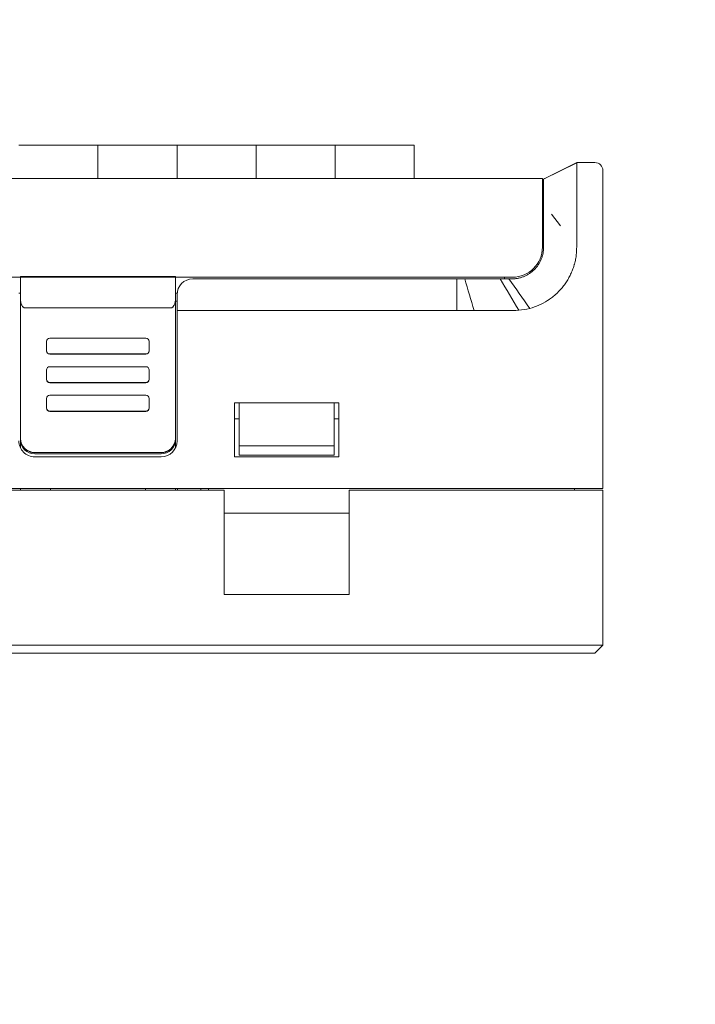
# Model space of a CAD drawing. Header units: millimetres. Extents: x -1114 to 1396, y -630 to 631.
# Tile 463 of 656: x 400 to 443, y -439 to -377. Entities that reach past the tile are written whole.
import ezdxf

# ---------------------------------------------------------------- set-up
doc = ezdxf.new("R2010")
doc.units = ezdxf.units.MM
doc.header["$MEASUREMENT"] = 0

msp = doc.modelspace()

# ---------------------------------------------------------------- linework, layer by layer
at = {"lineweight": 18}
for points, knots in [([(1038.9843, -629.7647), (1038.9843, -629.7647), (-1111.4882, -629.7647), (-1111.4882, -629.7647), (-1111.4882, -629.7647), (-1111.4882, -629.7647), (-1111.4882, 630.7883), (-1111.4882, 630.7883), (-1111.4882, 630.7883), (-1111.4882, 630.7883), (1038.9843, 630.7883), (1038.9843, 630.7883)], [0, 0, 0, 0, 0.3333333, 0.3333333, 0.3333333, 0.3333333, 0.6666667, 0.6666667, 0.6666667, 0.6666667, 1, 1, 1, 1]), ([(435.1697, -389.2537), (435.1713, -389.2073), (435.1716, -389.1612), (435.1711, -389.1152), (435.1711, -389.1152), (435.1708, -389.0923), (435.1703, -389.0693), (435.1699, -389.0464), (435.1699, -389.0464), (435.1695, -389.0235), (435.1691, -389.0007), (435.1688, -388.9779), (435.1688, -388.9779), (435.1675, -388.8866), (435.1669, -388.7961), (435.1666, -388.7063), (435.1666, -388.7063), (435.1664, -388.6165), (435.1665, -388.5273), (435.1668, -388.4389), (435.1668, -388.4389), (435.167, -388.3947), (435.1672, -388.3506), (435.1674, -388.3068), (435.1674, -388.3068), (435.1675, -388.2849), (435.1676, -388.2629), (435.1677, -388.2412), (435.1677, -388.2412), (435.1678, -388.2194), (435.1679, -388.1978), (435.168, -388.1762), (435.168, -388.1762), (435.1684, -388.0902), (435.1688, -388.0062), (435.169, -387.9242), (435.169, -387.9242), (435.1693, -387.8423), (435.1694, -387.7623), (435.1693, -387.6843), (435.1693, -387.6843), (435.1693, -387.6064), (435.169, -387.5305), (435.1686, -387.4566), (435.1686, -387.4566), (435.1685, -387.4197), (435.1682, -387.3831), (435.168, -387.3475), (435.168, -387.3475), (435.1678, -387.3118), (435.1675, -387.2769), (435.1672, -387.2429), (435.1672, -387.2429), (435.1667, -387.1747), (435.1662, -387.1097), (435.1658, -387.0478), (435.1658, -387.0478), (435.1654, -386.9859), (435.1651, -386.9271), (435.1652, -386.8714), (435.1652, -386.8714), (435.1653, -386.8435), (435.1655, -386.8165), (435.1657, -386.7902), (435.1657, -386.7902), (435.1659, -386.7771), (435.166, -386.7641), (435.1662, -386.7514), (435.1662, -386.7514), (435.1664, -386.7387), (435.1667, -386.7261), (435.1669, -386.7138), (435.1669, -386.7138), (435.1678, -386.6645), (435.1681, -386.6192), (435.1682, -386.5778), (435.1682, -386.5778), (435.1682, -386.5364), (435.168, -386.4989), (435.1678, -386.4652), (435.1678, -386.4652), (435.1676, -386.4315), (435.1675, -386.4016), (435.1677, -386.3757), (435.1677, -386.3757), (435.1678, -386.3627), (435.168, -386.3507), (435.1684, -386.3397), (435.1684, -386.3397), (435.1686, -386.3342), (435.1688, -386.329), (435.1691, -386.324), (435.1691, -386.324), (435.1694, -386.319), (435.1697, -386.3143), (435.1701, -386.3099), (435.1701, -386.3099), (435.1709, -386.301), (435.1719, -386.2931), (435.1732, -386.2864), (435.1732, -386.2864), (435.1738, -386.283), (435.1746, -386.2798), (435.1754, -386.277), (435.1754, -386.277), (435.1762, -386.2741), (435.1772, -386.2715), (435.1782, -386.2692)], [0, 0, 0, 0, 0.037037, 0.037037, 0.037037, 0.037037, 0.0740741, 0.0740741, 0.0740741, 0.0740741, 0.1111111, 0.1111111, 0.1111111, 0.1111111, 0.1481481, 0.1481481, 0.1481481, 0.1481481, 0.1851852, 0.1851852, 0.1851852, 0.1851852, 0.2222222, 0.2222222, 0.2222222, 0.2222222, 0.2592593, 0.2592593, 0.2592593, 0.2592593, 0.2962963, 0.2962963, 0.2962963, 0.2962963, 0.3333333, 0.3333333, 0.3333333, 0.3333333, 0.3703704, 0.3703704, 0.3703704, 0.3703704, 0.4074074, 0.4074074, 0.4074074, 0.4074074, 0.4444444, 0.4444444, 0.4444444, 0.4444444, 0.4814815, 0.4814815, 0.4814815, 0.4814815, 0.5185185, 0.5185185, 0.5185185, 0.5185185, 0.5555556, 0.5555556, 0.5555556, 0.5555556, 0.5925926, 0.5925926, 0.5925926, 0.5925926, 0.6296296, 0.6296296, 0.6296296, 0.6296296, 0.6666667, 0.6666667, 0.6666667, 0.6666667, 0.7037037, 0.7037037, 0.7037037, 0.7037037, 0.7407407, 0.7407407, 0.7407407, 0.7407407, 0.7777778, 0.7777778, 0.7777778, 0.7777778, 0.8148148, 0.8148148, 0.8148148, 0.8148148, 0.8518519, 0.8518519, 0.8518519, 0.8518519, 0.8888889, 0.8888889, 0.8888889, 0.8888889, 0.9259259, 0.9259259, 0.9259259, 0.9259259, 0.962963, 0.962963, 0.962963, 0.962963, 1, 1, 1, 1]), ([(436.8203, -386.7537), (436.8203, -386.6211), (436.7676, -386.4939), (436.6738, -386.4001), (436.6738, -386.4001), (436.5801, -386.3064), (436.4529, -386.2537), (436.3203, -386.2537)], [0, 0, 0, 0, 0.5, 0.5, 0.5, 0.5, 1, 1, 1, 1]), ([(433.0736, -389.4285), (433.0736, -389.2674), (433.0736, -389.1063), (433.0736, -388.9476), (433.0736, -388.9476), (433.0736, -388.9079), (433.0736, -388.8684), (433.0736, -388.8291), (433.0736, -388.8291), (433.0736, -388.7897), (433.0736, -388.7505), (433.0736, -388.7114), (433.0736, -388.7114), (433.0736, -388.6919), (433.0736, -388.6724), (433.0736, -388.6531), (433.0736, -388.6531), (433.0736, -388.6337), (433.0736, -388.6146), (433.0736, -388.5956), (433.0736, -388.5956), (433.0736, -388.5576), (433.0736, -388.5202), (433.0736, -388.4834), (433.0736, -388.4834), (433.0736, -388.4098), (433.0736, -388.3386), (433.0736, -388.2697), (433.0736, -388.2697), (433.0736, -388.2008), (433.0736, -388.1342), (433.0736, -388.0698), (433.0736, -388.0698), (433.0736, -388.0377), (433.0736, -388.006), (433.0736, -387.9753), (433.0736, -387.9753), (433.0736, -387.9447), (433.0736, -387.9149), (433.0736, -387.886), (433.0736, -387.886), (433.0736, -387.8283), (433.0736, -387.7741), (433.0736, -387.7235), (433.0736, -387.7235), (433.0736, -387.6982), (433.0736, -387.6738), (433.0736, -387.6503), (433.0736, -387.6503), (433.0736, -387.6268), (433.0736, -387.6041), (433.0736, -387.5825), (433.0736, -387.5825), (433.0736, -387.5392), (433.0736, -387.5006), (433.0736, -387.4666), (433.0736, -387.4666), (433.0736, -387.4326), (433.0736, -387.4032), (433.0736, -387.3786), (433.0736, -387.3786), (433.0736, -387.3663), (433.0736, -387.3551), (433.0736, -387.3453), (433.0736, -387.3453), (433.0736, -387.3404), (433.0736, -387.3359), (433.0736, -387.3317), (433.0736, -387.3317), (433.0736, -387.3276), (433.0736, -387.3238), (433.0736, -387.3205), (433.0736, -387.3205), (433.0736, -387.2935), (433.0736, -387.2903), (433.0736, -387.2932), (433.0736, -387.2932), (433.0736, -387.2961), (433.0736, -387.3053), (433.0736, -387.3034)], [0, 0, 0, 0, 0.05, 0.05, 0.05, 0.05, 0.1, 0.1, 0.1, 0.1, 0.15, 0.15, 0.15, 0.15, 0.2, 0.2, 0.2, 0.2, 0.25, 0.25, 0.25, 0.25, 0.3, 0.3, 0.3, 0.3, 0.35, 0.35, 0.35, 0.35, 0.4, 0.4, 0.4, 0.4, 0.45, 0.45, 0.45, 0.45, 0.5, 0.5, 0.5, 0.5, 0.55, 0.55, 0.55, 0.55, 0.6, 0.6, 0.6, 0.6, 0.65, 0.65, 0.65, 0.65, 0.7, 0.7, 0.7, 0.7, 0.75, 0.75, 0.75, 0.75, 0.8, 0.8, 0.8, 0.8, 0.85, 0.85, 0.85, 0.85, 0.9, 0.9, 0.9, 0.9, 0.95, 0.95, 0.95, 0.95, 1, 1, 1, 1]), ([(435.1672, -390.4946), (435.1654, -390.73), (435.1688, -390.9654), (435.1691, -391.2008), (435.1691, -391.2008), (435.1694, -391.4363), (435.1666, -391.6717), (435.1525, -391.9068)], [0, 0, 0, 0, 0.5, 0.5, 0.5, 0.5, 1, 1, 1, 1]), ([(433.0736, -391.0841), (433.0736, -391.1707), (433.0736, -391.2573), (433.0736, -391.3439), (433.0736, -391.3439), (433.0736, -391.4305), (433.0736, -391.5171), (433.0736, -391.6037)], [0, 0, 0, 0, 0.5, 0.5, 0.5, 0.5, 1, 1, 1, 1]), ([(433.0736, -391.6037), (433.0736, -391.6697), (433.0703, -391.7352), (433.0639, -391.8001), (433.0639, -391.8001), (433.0575, -391.8651), (433.048, -391.9295), (433.0353, -391.9933), (433.0353, -391.9933), (433.0226, -392.0572), (433.0068, -392.1206), (432.9877, -392.1833), (432.9877, -392.1833), (432.9782, -392.2147), (432.9679, -392.246), (432.9568, -392.2771), (432.9568, -392.2771), (432.9457, -392.3082), (432.9339, -392.3388), (432.9213, -392.3691), (432.9213, -392.3691), (432.8712, -392.4901), (432.8098, -392.605), (432.7373, -392.7136), (432.7373, -392.7136), (432.7192, -392.7408), (432.7004, -392.7676), (432.6808, -392.794), (432.6808, -392.794), (432.6711, -392.8072), (432.6611, -392.8202), (432.651, -392.8332), (432.651, -392.8332), (432.6409, -392.8462), (432.6305, -392.8591), (432.6201, -392.8719), (432.6201, -392.8719), (432.5783, -392.9228), (432.5343, -392.9713), (432.4882, -393.0175), (432.4882, -393.0175), (432.3961, -393.1097), (432.2955, -393.1925), (432.1863, -393.2656), (432.1863, -393.2656), (432.159, -393.2839), (432.131, -393.3016), (432.1028, -393.3185), (432.1028, -393.3185), (432.0746, -393.3355), (432.0461, -393.3516), (432.0172, -393.3671), (432.0172, -393.3671), (431.9595, -393.3979), (431.9006, -393.4258), (431.8405, -393.4508), (431.8405, -393.4508), (431.7804, -393.4757), (431.7191, -393.4978), (431.6566, -393.5168), (431.6566, -393.5168), (431.6253, -393.5264), (431.5937, -393.5351), (431.5618, -393.5432), (431.5618, -393.5432), (431.5299, -393.5512), (431.4977, -393.5585), (431.4654, -393.5649), (431.4654, -393.5649), (431.4331, -393.5714), (431.4007, -393.577), (431.3683, -393.5818), (431.3683, -393.5818), (431.3358, -393.5867), (431.3032, -393.5907), (431.2706, -393.5939), (431.2706, -393.5939), (431.2053, -393.6004), (431.1396, -393.6037), (431.0736, -393.6037)], [0, 0, 0, 0, 0.05, 0.05, 0.05, 0.05, 0.1, 0.1, 0.1, 0.1, 0.15, 0.15, 0.15, 0.15, 0.2, 0.2, 0.2, 0.2, 0.25, 0.25, 0.25, 0.25, 0.3, 0.3, 0.3, 0.3, 0.35, 0.35, 0.35, 0.35, 0.4, 0.4, 0.4, 0.4, 0.45, 0.45, 0.45, 0.45, 0.5, 0.5, 0.5, 0.5, 0.55, 0.55, 0.55, 0.55, 0.6, 0.6, 0.6, 0.6, 0.65, 0.65, 0.65, 0.65, 0.7, 0.7, 0.7, 0.7, 0.75, 0.75, 0.75, 0.75, 0.8, 0.8, 0.8, 0.8, 0.85, 0.85, 0.85, 0.85, 0.9, 0.9, 0.9, 0.9, 0.95, 0.95, 0.95, 0.95, 1, 1, 1, 1]), ([(432.1919, -395.4705), (432.3929, -395.4172), (432.5872, -395.3491), (432.775, -395.2667), (432.775, -395.2667), (432.9627, -395.1844), (433.144, -395.0877), (433.3185, -394.9764), (433.3185, -394.9764), (433.3403, -394.9625), (433.3621, -394.9484), (433.3837, -394.934), (433.3837, -394.934), (433.4053, -394.9196), (433.4268, -394.905), (433.4481, -394.8902), (433.4481, -394.8902), (433.4908, -394.8606), (433.5327, -394.8303), (433.5739, -394.7992), (433.5739, -394.7992), (433.6564, -394.7371), (433.7362, -394.6721), (433.8131, -394.6043), (433.8131, -394.6043), (433.9671, -394.4687), (434.1101, -394.3216), (434.2421, -394.1631), (434.2421, -394.1631), (434.2751, -394.1234), (434.3074, -394.0831), (434.339, -394.042), (434.339, -394.042), (434.3706, -394.0009), (434.4015, -393.959), (434.4315, -393.9167), (434.4315, -393.9167), (434.4914, -393.8321), (434.5477, -393.7457), (434.6005, -393.6575), (434.6005, -393.6575), (434.6533, -393.5693), (434.7025, -393.4794), (434.7481, -393.3876), (434.7481, -393.3876), (434.7938, -393.2958), (434.8358, -393.2022), (434.8745, -393.1069), (434.8745, -393.1069), (434.9132, -393.0116), (434.9485, -392.9145), (434.98, -392.8156), (434.98, -392.8156), (434.9879, -392.7909), (434.9956, -392.7661), (435.003, -392.7412), (435.003, -392.7412), (435.0104, -392.7163), (435.0176, -392.6914), (435.0245, -392.6665), (435.0245, -392.6665), (435.0383, -392.6166), (435.051, -392.5666), (435.0628, -392.5164), (435.0628, -392.5164), (435.0862, -392.416), (435.1055, -392.315), (435.1206, -392.2134), (435.1206, -392.2134), (435.1356, -392.1118), (435.1463, -392.0096), (435.1525, -391.9068)], [0, 0, 0, 0, 0.0555556, 0.0555556, 0.0555556, 0.0555556, 0.1111111, 0.1111111, 0.1111111, 0.1111111, 0.1666667, 0.1666667, 0.1666667, 0.1666667, 0.2222222, 0.2222222, 0.2222222, 0.2222222, 0.2777778, 0.2777778, 0.2777778, 0.2777778, 0.3333333, 0.3333333, 0.3333333, 0.3333333, 0.3888889, 0.3888889, 0.3888889, 0.3888889, 0.4444444, 0.4444444, 0.4444444, 0.4444444, 0.5, 0.5, 0.5, 0.5, 0.5555556, 0.5555556, 0.5555556, 0.5555556, 0.6111111, 0.6111111, 0.6111111, 0.6111111, 0.6666667, 0.6666667, 0.6666667, 0.6666667, 0.7222222, 0.7222222, 0.7222222, 0.7222222, 0.7777778, 0.7777778, 0.7777778, 0.7777778, 0.8333333, 0.8333333, 0.8333333, 0.8333333, 0.8888889, 0.8888889, 0.8888889, 0.8888889, 0.9444444, 0.9444444, 0.9444444, 0.9444444, 1, 1, 1, 1]), ([(428.0835, -393.6037), (428.2022, -393.6037), (428.3209, -393.6037), (428.4396, -393.6037), (428.4396, -393.6037), (428.5665, -393.6037), (428.6934, -393.6037), (428.8203, -393.6037), (428.8203, -393.6037), (428.9472, -393.6037), (429.0741, -393.6037), (429.201, -393.6037)], [0, 0, 0, 0, 0.3333333, 0.3333333, 0.3333333, 0.3333333, 0.6666667, 0.6666667, 0.6666667, 0.6666667, 1, 1, 1, 1]), ([(429.201, -393.6037), (429.2602, -393.6037), (429.3195, -393.6037), (429.3787, -393.6037), (429.3787, -393.6037), (429.4423, -393.6037), (429.5058, -393.6037), (429.5694, -393.6037), (429.5694, -393.6037), (429.6329, -393.6037), (429.6965, -393.6037), (429.7601, -393.6037)], [0, 0, 0, 0, 0.3333333, 0.3333333, 0.3333333, 0.3333333, 0.6666667, 0.6666667, 0.6666667, 0.6666667, 1, 1, 1, 1]), ([(429.7601, -393.6037), (429.8194, -393.6037), (429.8788, -393.6037), (429.9381, -393.6037), (429.9381, -393.6037), (430.0016, -393.6037), (430.0651, -393.6037), (430.1286, -393.6037), (430.1286, -393.6037), (430.1921, -393.6037), (430.2556, -393.6037), (430.3191, -393.6037)], [0, 0, 0, 0, 0.3333333, 0.3333333, 0.3333333, 0.3333333, 0.6666667, 0.6666667, 0.6666667, 0.6666667, 1, 1, 1, 1]), ([(399.9928, -394.859), (399.9934, -394.8891), (399.9941, -394.9193), (399.9962, -394.9493), (399.9962, -394.9493), (399.9983, -394.9782), (400.0018, -395.0069), (400.0065, -395.0355), (400.0065, -395.0355), (400.011, -395.063), (400.0167, -395.0904), (400.0236, -395.1175), (400.0236, -395.1175), (400.0304, -395.1436), (400.0383, -395.1695), (400.0476, -395.1952), (400.0476, -395.1952), (400.0676, -395.2501), (400.0937, -395.3041), (400.1317, -395.3511), (400.1317, -395.3511), (400.1418, -395.3636), (400.1528, -395.3757), (400.1649, -395.3867), (400.1649, -395.3867), (400.1757, -395.3966), (400.1874, -395.4057), (400.2001, -395.4139), (400.2001, -395.4139), (400.2142, -395.4229), (400.2295, -395.4307), (400.2459, -395.4353), (400.2459, -395.4353), (400.2609, -395.4395), (400.2769, -395.4409), (400.2928, -395.4424)], [0, 0, 0, 0, 0.1111111, 0.1111111, 0.1111111, 0.1111111, 0.2222222, 0.2222222, 0.2222222, 0.2222222, 0.3333333, 0.3333333, 0.3333333, 0.3333333, 0.4444444, 0.4444444, 0.4444444, 0.4444444, 0.5555556, 0.5555556, 0.5555556, 0.5555556, 0.6666667, 0.6666667, 0.6666667, 0.6666667, 0.7777778, 0.7777778, 0.7777778, 0.7777778, 0.8888889, 0.8888889, 0.8888889, 0.8888889, 1, 1, 1, 1]), ([(409.4928, -395.4425), (409.5096, -395.4425), (409.5259, -395.4398), (409.5416, -395.4347), (409.5416, -395.4347), (409.5574, -395.4297), (409.5718, -395.4226), (409.5853, -395.4141), (409.5853, -395.4141), (409.592, -395.4098), (409.5985, -395.4052), (409.6047, -395.4004), (409.6047, -395.4004), (409.6108, -395.3956), (409.6167, -395.3905), (409.6223, -395.3853), (409.6223, -395.3853), (409.6336, -395.3748), (409.6439, -395.3636), (409.6535, -395.3517), (409.6535, -395.3517), (409.663, -395.3399), (409.6718, -395.3277), (409.6799, -395.3152), (409.6799, -395.3152), (409.6879, -395.3026), (409.6953, -395.2899), (409.7022, -395.2769), (409.7022, -395.2769), (409.7159, -395.2509), (409.7275, -395.2241), (409.7375, -395.1966), (409.7375, -395.1966), (409.7475, -395.1692), (409.7558, -395.1415), (409.7627, -395.1136), (409.7627, -395.1136), (409.7697, -395.0858), (409.7753, -395.0578), (409.7797, -395.0296), (409.7797, -395.0296), (409.7885, -394.9733), (409.7928, -394.9164), (409.7928, -394.859)], [0, 0, 0, 0, 0.0909091, 0.0909091, 0.0909091, 0.0909091, 0.1818182, 0.1818182, 0.1818182, 0.1818182, 0.2727273, 0.2727273, 0.2727273, 0.2727273, 0.3636364, 0.3636364, 0.3636364, 0.3636364, 0.4545455, 0.4545455, 0.4545455, 0.4545455, 0.5454545, 0.5454545, 0.5454545, 0.5454545, 0.6363636, 0.6363636, 0.6363636, 0.6363636, 0.7272727, 0.7272727, 0.7272727, 0.7272727, 0.8181818, 0.8181818, 0.8181818, 0.8181818, 0.9090909, 0.9090909, 0.9090909, 0.9090909, 1, 1, 1, 1]), ([(428.6713, -395.6037), (428.6714, -395.6037), (428.6714, -395.6037), (428.6714, -395.6037), (428.6714, -395.6037), (429.1433, -395.6037), (429.6135, -395.6037), (430.0845, -395.6036)], [0, 0, 0, 0, 0.5, 0.5, 0.5, 0.5, 1, 1, 1, 1]), ([(430.0845, -395.6036), (430.0845, -395.6036), (430.0845, -395.6036), (430.0845, -395.6036), (430.0845, -395.6036), (430.32, -395.6035), (430.5555, -395.6043), (430.7908, -395.6029)], [0, 0, 0, 0, 0.5, 0.5, 0.5, 0.5, 1, 1, 1, 1]), ([(430.7908, -395.6029), (430.7908, -395.6029), (430.7908, -395.6029), (430.7909, -395.6029), (430.7909, -395.6029), (431.0262, -395.6016), (431.262, -395.611), (431.4967, -395.5907)], [0, 0, 0, 0, 0.5, 0.5, 0.5, 0.5, 1, 1, 1, 1]), ([(431.4967, -395.5907), (431.4967, -395.5907), (431.4967, -395.5907), (431.4968, -395.5907), (431.4968, -395.5907), (431.7314, -395.5704), (431.9644, -395.5308), (432.1919, -395.4705)], [0, 0, 0, 0, 0.5, 0.5, 0.5, 0.5, 1, 1, 1, 1]), ([(401.8466, -397.3504), (401.7936, -397.3504), (401.7427, -397.3714), (401.7052, -397.4089), (401.7052, -397.4089), (401.6677, -397.4463), (401.6466, -397.4971), (401.6466, -397.5501)], [0, 0, 0, 0, 0.5, 0.5, 0.5, 0.5, 1, 1, 1, 1]), ([(408.1214, -397.5501), (408.1214, -397.4971), (408.1003, -397.4463), (408.0628, -397.4089), (408.0628, -397.4089), (408.0253, -397.3714), (407.9744, -397.3504), (407.9214, -397.3504)], [0, 0, 0, 0, 0.5, 0.5, 0.5, 0.5, 1, 1, 1, 1]), ([(401.6466, -398.1493), (401.6466, -398.2023), (401.6677, -398.2531), (401.7052, -398.2905), (401.7052, -398.2905), (401.7427, -398.328), (401.7936, -398.349), (401.8466, -398.349)], [0, 0, 0, 0, 0.5, 0.5, 0.5, 0.5, 1, 1, 1, 1]), ([(401.6466, -398.166), (401.6466, -398.2189), (401.6677, -398.2697), (401.7052, -398.3072), (401.7052, -398.3072), (401.7427, -398.3447), (401.7936, -398.3657), (401.8466, -398.3657)], [0, 0, 0, 0, 0.5, 0.5, 0.5, 0.5, 1, 1, 1, 1]), ([(407.9214, -398.349), (407.9744, -398.349), (408.0253, -398.328), (408.0628, -398.2905), (408.0628, -398.2905), (408.1003, -398.2531), (408.1214, -398.2023), (408.1214, -398.1493)], [0, 0, 0, 0, 0.5, 0.5, 0.5, 0.5, 1, 1, 1, 1]), ([(401.8466, -399.1573), (401.7936, -399.1573), (401.7427, -399.1784), (401.7052, -399.2158), (401.7052, -399.2158), (401.6677, -399.2533), (401.6466, -399.3041), (401.6466, -399.3571)], [0, 0, 0, 0, 0.5, 0.5, 0.5, 0.5, 1, 1, 1, 1]), ([(408.1214, -399.3571), (408.1214, -399.3041), (408.1003, -399.2533), (408.0628, -399.2158), (408.0628, -399.2158), (408.0253, -399.1784), (407.9744, -399.1573), (407.9214, -399.1573)], [0, 0, 0, 0, 0.5, 0.5, 0.5, 0.5, 1, 1, 1, 1]), ([(401.6466, -399.9562), (401.6466, -400.0092), (401.6677, -400.06), (401.7052, -400.0975), (401.7052, -400.0975), (401.7427, -400.1349), (401.7936, -400.156), (401.8466, -400.156)], [0, 0, 0, 0, 0.5, 0.5, 0.5, 0.5, 1, 1, 1, 1]), ([(401.6466, -399.9729), (401.6466, -400.0259), (401.6677, -400.0767), (401.7052, -400.1141), (401.7052, -400.1141), (401.7427, -400.1516), (401.7936, -400.1726), (401.8466, -400.1726)], [0, 0, 0, 0, 0.5, 0.5, 0.5, 0.5, 1, 1, 1, 1]), ([(407.9214, -400.156), (407.9744, -400.156), (408.0253, -400.1349), (408.0628, -400.0975), (408.0628, -400.0975), (408.1003, -400.06), (408.1214, -400.0092), (408.1214, -399.9562)], [0, 0, 0, 0, 0.5, 0.5, 0.5, 0.5, 1, 1, 1, 1]), ([(401.8466, -400.9643), (401.7936, -400.9643), (401.7427, -400.9853), (401.7052, -401.0228), (401.7052, -401.0228), (401.6677, -401.0602), (401.6466, -401.111), (401.6466, -401.164)], [0, 0, 0, 0, 0.5, 0.5, 0.5, 0.5, 1, 1, 1, 1]), ([(408.1214, -401.164), (408.1214, -401.111), (408.1003, -401.0602), (408.0628, -401.0228), (408.0628, -401.0228), (408.0253, -400.9853), (407.9744, -400.9643), (407.9214, -400.9643)], [0, 0, 0, 0, 0.5, 0.5, 0.5, 0.5, 1, 1, 1, 1]), ([(401.6466, -401.7632), (401.6466, -401.8162), (401.6677, -401.867), (401.7052, -401.9044), (401.7052, -401.9044), (401.7427, -401.9419), (401.7936, -401.9629), (401.8466, -401.9629)], [0, 0, 0, 0, 0.5, 0.5, 0.5, 0.5, 1, 1, 1, 1]), ([(401.6466, -401.7799), (401.6466, -401.8328), (401.6677, -401.8836), (401.7052, -401.9211), (401.7052, -401.9211), (401.7427, -401.9586), (401.7936, -401.9796), (401.8466, -401.9796)], [0, 0, 0, 0, 0.5, 0.5, 0.5, 0.5, 1, 1, 1, 1]), ([(407.9214, -401.9629), (407.9744, -401.9629), (408.0253, -401.9419), (408.0628, -401.9044), (408.0628, -401.9044), (408.1003, -401.867), (408.1214, -401.8162), (408.1214, -401.7632)], [0, 0, 0, 0, 0.5, 0.5, 0.5, 0.5, 1, 1, 1, 1]), ([(400.8928, -404.5875), (400.8334, -404.5875), (400.7749, -404.5817), (400.7175, -404.5703), (400.7175, -404.5703), (400.6887, -404.5646), (400.6602, -404.5575), (400.632, -404.549), (400.632, -404.549), (400.6037, -404.5404), (400.5756, -404.5304), (400.5484, -404.5191), (400.5484, -404.5191), (400.4939, -404.4966), (400.4422, -404.469), (400.3933, -404.4364), (400.3933, -404.4364), (400.3811, -404.4283), (400.3691, -404.4198), (400.3572, -404.411), (400.3572, -404.411), (400.3453, -404.4023), (400.3336, -404.3931), (400.3221, -404.3838), (400.3221, -404.3838), (400.2992, -404.365), (400.2774, -404.3452), (400.2566, -404.3245), (400.2566, -404.3245), (400.2151, -404.2831), (400.1779, -404.2379), (400.145, -404.1888), (400.145, -404.1888), (400.1367, -404.1765), (400.1288, -404.164), (400.1211, -404.1513), (400.1211, -404.1513), (400.1135, -404.1386), (400.1062, -404.1258), (400.0993, -404.1128), (400.0993, -404.1128), (400.0854, -404.0869), (400.0728, -404.0605), (400.0616, -404.0334), (400.0616, -404.0334), (400.0504, -404.0064), (400.0405, -403.9789), (400.0319, -403.9508), (400.0319, -403.9508), (400.0276, -403.9367), (400.0237, -403.9225), (400.02, -403.9082), (400.02, -403.9082), (400.0164, -403.8939), (400.0131, -403.8794), (400.0102, -403.8649), (400.0102, -403.8649), (399.9986, -403.8068), (399.9928, -403.7481), (399.9928, -403.6888)], [0, 0, 0, 0, 0.0666667, 0.0666667, 0.0666667, 0.0666667, 0.1333333, 0.1333333, 0.1333333, 0.1333333, 0.2, 0.2, 0.2, 0.2, 0.2666667, 0.2666667, 0.2666667, 0.2666667, 0.3333333, 0.3333333, 0.3333333, 0.3333333, 0.4, 0.4, 0.4, 0.4, 0.4666667, 0.4666667, 0.4666667, 0.4666667, 0.5333333, 0.5333333, 0.5333333, 0.5333333, 0.6, 0.6, 0.6, 0.6, 0.6666667, 0.6666667, 0.6666667, 0.6666667, 0.7333333, 0.7333333, 0.7333333, 0.7333333, 0.8, 0.8, 0.8, 0.8, 0.8666667, 0.8666667, 0.8666667, 0.8666667, 0.9333333, 0.9333333, 0.9333333, 0.9333333, 1, 1, 1, 1]), ([(399.9928, -403.7632), (399.9928, -404.0015), (400.0876, -404.2301), (400.2564, -404.3987), (400.2564, -404.3987), (400.4252, -404.5672), (400.6541, -404.6619), (400.8928, -404.6619)], [0, 0, 0, 0, 0.5, 0.5, 0.5, 0.5, 1, 1, 1, 1]), ([(409.7928, -403.6888), (409.7928, -403.7481), (409.787, -403.8065), (409.7756, -403.8639), (409.7756, -403.8639), (409.7698, -403.8926), (409.7627, -403.921), (409.7542, -403.9492), (409.7542, -403.9492), (409.7456, -403.9774), (409.7356, -404.0055), (409.7243, -404.0327), (409.7243, -404.0327), (409.7017, -404.0871), (409.6741, -404.1387), (409.6415, -404.1875), (409.6415, -404.1875), (409.6333, -404.1997), (409.6249, -404.2118), (409.6161, -404.2236), (409.6161, -404.2236), (409.6073, -404.2355), (409.5982, -404.2472), (409.5888, -404.2586), (409.5888, -404.2586), (409.57, -404.2815), (409.5502, -404.3033), (409.5294, -404.3241), (409.5294, -404.3241), (409.4879, -404.3655), (409.4427, -404.4027), (409.3935, -404.4356), (409.3935, -404.4356), (409.3813, -404.4438), (409.3687, -404.4517), (409.356, -404.4594), (409.356, -404.4594), (409.3433, -404.467), (409.3305, -404.4742), (409.3175, -404.4812), (409.3175, -404.4812), (409.2915, -404.4951), (409.265, -404.5076), (409.238, -404.5188), (409.238, -404.5188), (409.2109, -404.53), (409.1833, -404.5399), (409.1552, -404.5485), (409.1552, -404.5485), (409.1411, -404.5528), (409.1269, -404.5567), (409.1125, -404.5603), (409.1125, -404.5603), (409.0982, -404.5639), (409.0837, -404.5672), (409.0691, -404.5701), (409.0691, -404.5701), (409.011, -404.5817), (408.9522, -404.5875), (408.8928, -404.5875)], [0, 0, 0, 0, 0.0666667, 0.0666667, 0.0666667, 0.0666667, 0.1333333, 0.1333333, 0.1333333, 0.1333333, 0.2, 0.2, 0.2, 0.2, 0.2666667, 0.2666667, 0.2666667, 0.2666667, 0.3333333, 0.3333333, 0.3333333, 0.3333333, 0.4, 0.4, 0.4, 0.4, 0.4666667, 0.4666667, 0.4666667, 0.4666667, 0.5333333, 0.5333333, 0.5333333, 0.5333333, 0.6, 0.6, 0.6, 0.6, 0.6666667, 0.6666667, 0.6666667, 0.6666667, 0.7333333, 0.7333333, 0.7333333, 0.7333333, 0.8, 0.8, 0.8, 0.8, 0.8666667, 0.8666667, 0.8666667, 0.8666667, 0.9333333, 0.9333333, 0.9333333, 0.9333333, 1, 1, 1, 1]), ([(408.8928, -404.6619), (409.1315, -404.6619), (409.3604, -404.5672), (409.5292, -404.3987), (409.5292, -404.3987), (409.698, -404.2301), (409.7928, -404.0015), (409.7928, -403.7632)], [0, 0, 0, 0, 0.5, 0.5, 0.5, 0.5, 1, 1, 1, 1]), ([(399.8928, -403.8454), (399.8928, -404.1106), (399.9982, -404.3649), (400.1857, -404.5525), (400.1857, -404.5525), (400.3732, -404.74), (400.6276, -404.8454), (400.8928, -404.8454)], [0, 0, 0, 0, 0.5, 0.5, 0.5, 0.5, 1, 1, 1, 1])]:
    msp.add_open_spline(points, degree=3, knots=knots, dxfattribs=at)
for points in [[(400.0952, -385.1618), (400.0952, -385.1618), (399.8952, -385.1618), (399.8952, -385.1618)], [(400.0952, -385.1618), (400.0952, -385.1618), (404.6952, -385.1618), (404.6952, -385.1618)], [(403.7836, -385.1618), (403.7928, -385.1618), (403.7974, -385.1618), (403.7974, -385.1618)], [(404.8952, -385.1618), (404.8952, -385.1618), (404.6952, -385.1618), (404.6952, -385.1618)], [(404.8952, -385.1618), (404.8952, -385.1618), (404.8952, -387.254), (404.8952, -387.254)], [(404.8952, -385.1618), (404.8952, -385.1618), (404.8952, -387.254), (404.8952, -387.254)], [(404.8952, -385.1618), (404.8952, -385.1618), (404.8952, -387.254), (404.8952, -387.254)], [(405.0952, -385.1618), (405.0952, -385.1618), (404.8952, -385.1618), (404.8952, -385.1618)], [(404.8952, -387.254), (404.8952, -387.254), (404.8952, -385.1618), (404.8952, -385.1618)], [(405.0952, -385.1618), (405.0952, -385.1618), (409.6952, -385.1618), (409.6952, -385.1618)], [(408.7836, -385.1618), (408.7928, -385.1618), (408.7974, -385.1618), (408.7974, -385.1618)], [(409.8952, -385.1618), (409.8952, -385.1618), (409.6952, -385.1618), (409.6952, -385.1618)], [(409.8952, -385.1618), (409.8952, -385.1618), (409.8952, -387.254), (409.8952, -387.254)], [(409.8952, -385.1618), (409.8952, -385.1618), (409.8952, -387.254), (409.8952, -387.254)], [(409.8952, -385.1618), (409.8952, -385.1618), (409.8952, -387.254), (409.8952, -387.254)], [(410.0952, -385.1618), (410.0952, -385.1618), (409.8952, -385.1618), (409.8952, -385.1618)], [(409.8952, -387.254), (409.8952, -387.254), (409.8952, -385.1618), (409.8952, -385.1618)], [(410.0952, -385.1618), (410.0952, -385.1618), (414.6952, -385.1618), (414.6952, -385.1618)], [(413.7836, -385.1618), (413.7928, -385.1618), (413.7974, -385.1618), (413.7974, -385.1618)], [(414.8952, -385.1618), (414.8952, -385.1618), (414.6952, -385.1618), (414.6952, -385.1618)], [(414.8952, -385.1618), (414.8952, -385.1618), (414.8952, -387.254), (414.8952, -387.254)], [(414.8952, -385.1618), (414.8952, -385.1618), (414.8952, -387.254), (414.8952, -387.254)], [(415.0952, -385.1618), (415.0952, -385.1618), (414.8952, -385.1618), (414.8952, -385.1618)], [(414.8952, -387.254), (414.8952, -387.254), (414.8952, -385.1618), (414.8952, -385.1618)], [(414.8952, -385.1618), (414.8952, -385.1618), (414.8952, -387.254), (414.8952, -387.254)], [(415.0952, -385.1618), (415.0952, -385.1618), (419.6952, -385.1618), (419.6952, -385.1618)], [(418.7836, -385.1618), (418.7928, -385.1618), (418.7974, -385.1618), (418.7974, -385.1618)], [(419.8952, -385.1618), (419.8952, -385.1618), (419.6952, -385.1618), (419.6952, -385.1618)], [(419.8952, -385.1618), (419.8952, -385.1618), (419.8952, -387.254), (419.8952, -387.254)], [(419.8952, -385.1618), (419.8952, -385.1618), (419.8952, -387.254), (419.8952, -387.254)], [(420.0952, -385.1618), (420.0952, -385.1618), (419.8952, -385.1618), (419.8952, -385.1618)], [(419.8952, -387.254), (419.8952, -387.254), (419.8952, -385.1618), (419.8952, -385.1618)], [(419.8952, -385.1618), (419.8952, -385.1618), (419.8952, -387.254), (419.8952, -387.254)], [(420.0952, -385.1618), (420.0952, -385.1618), (424.6952, -385.1618), (424.6952, -385.1618)], [(423.7836, -385.1618), (423.7928, -385.1618), (423.7974, -385.1618), (423.7974, -385.1618)], [(424.8952, -385.1618), (424.8952, -385.1618), (424.6952, -385.1618), (424.6952, -385.1618)], [(424.8952, -385.1618), (424.8952, -385.1618), (424.8952, -387.254), (424.8952, -387.254)], [(424.8952, -385.1618), (424.8952, -385.1618), (424.8952, -387.254), (424.8952, -387.254)], [(435.168, -386.2537), (435.168, -386.2537), (433.0736, -387.3009), (433.0736, -387.3009)], [(433.0736, -387.3031), (433.0736, -387.3031), (435.1792, -386.2667), (435.1792, -386.2667)], [(435.1846, -386.2453), (435.1846, -386.2453), (435.168, -386.2537), (435.168, -386.2537)], [(435.1846, -386.2454), (435.1846, -386.2454), (435.1745, -386.2504), (435.1745, -386.2504)], [(435.1759, -386.2537), (435.1825, -386.2536), (435.1826, -386.2588), (435.1782, -386.2692)], [(436.3203, -386.2537), (436.3203, -386.2537), (435.1759, -386.2537), (435.1759, -386.2537)], [(435.1765, -386.2537), (435.1765, -386.2537), (435.7484, -386.2537), (435.7484, -386.2537)], [(435.7484, -386.2537), (435.7484, -386.2537), (436.3203, -386.2537), (436.3203, -386.2537)], [(436.8203, -386.7537), (436.8203, -386.7537), (436.8203, -389.2537), (436.8203, -389.2537)], [(376.79, -387.2539), (376.79, -387.2539), (432.9956, -387.2539), (432.9956, -387.2539)], [(432.9956, -387.2539), (432.9956, -387.2539), (376.79, -387.2539), (376.79, -387.2539)], [(432.9956, -387.2539), (432.9956, -387.2539), (432.9956, -389.2539), (432.9956, -389.2539)], [(433.1579, -387.2587), (433.1579, -387.2587), (433.1272, -387.271), (433.1272, -387.271)], [(433.1579, -387.2587), (433.1579, -387.2587), (433.16, -387.2577), (433.16, -387.2577)], [(433.1581, -387.2586), (433.1581, -387.2586), (433.1583, -387.2585), (433.1583, -387.2585)], [(432.9956, -389.2539), (432.9956, -389.2539), (432.9956, -391.6039), (432.9956, -391.6039)], [(433.0736, -389.9806), (433.0736, -389.7966), (433.0736, -389.6125), (433.0736, -389.4285)], [(435.1697, -389.2537), (435.1636, -389.4319), (435.1708, -389.6102), (435.1691, -389.7884)], [(436.8203, -389.2537), (436.8203, -389.2537), (436.8203, -406.8483), (436.8203, -406.8483)], [(436.8203, -389.2537), (436.8203, -389.2537), (436.8203, -406.8483), (436.8203, -406.8483)], [(433.0736, -391.0841), (433.0736, -390.7163), (433.0736, -390.3484), (433.0736, -389.9806)], [(433.5785, -389.5153), (433.5785, -389.5153), (434.1494, -390.2447), (434.1494, -390.2447)], [(435.1691, -389.7884), (435.1669, -390.0238), (435.1691, -390.2592), (435.1672, -390.4946)], [(431.0956, -393.5039), (432.1449, -393.5039), (432.9956, -392.6532), (432.9956, -391.6039)], [(399.9928, -393.5039), (399.9928, -393.5039), (378.69, -393.5039), (378.69, -393.5039)], [(399.9928, -393.4967), (399.9928, -393.4967), (399.9928, -393.4515), (399.9928, -393.4515)], [(409.7928, -393.4515), (409.7928, -393.4515), (399.9928, -393.4515), (399.9928, -393.4515)], [(399.9928, -393.4978), (399.9928, -393.9515), (399.9928, -394.4052), (399.9928, -394.859)], [(409.7928, -393.4979), (406.5261, -393.4979), (403.2595, -393.4979), (399.9928, -393.4978)], [(409.7928, -393.4515), (409.7928, -393.4515), (409.7928, -393.4969), (409.7928, -393.4969)], [(409.7928, -394.859), (409.7928, -394.4053), (409.7928, -393.9517), (409.7928, -393.4979)], [(431.0956, -393.5039), (431.0956, -393.5039), (409.7928, -393.5039), (409.7928, -393.5039)], [(410.8928, -393.6037), (410.3405, -393.6037), (409.8928, -394.0514), (409.8928, -394.6037)], [(427.5956, -393.6037), (427.5956, -393.6037), (410.8928, -393.6037), (410.8928, -393.6037)], [(427.5956, -393.6037), (427.5956, -393.6037), (428.0835, -393.6037), (428.0835, -393.6037)], [(427.5956, -393.6037), (427.5956, -393.6037), (427.5956, -395.6037), (427.5956, -395.6037)], [(428.0835, -393.6037), (428.2795, -394.2703), (428.4754, -394.937), (428.6713, -395.6037)], [(430.3191, -393.6036), (430.7116, -394.2659), (431.1042, -394.9283), (431.4967, -395.5907)], [(430.3191, -393.6037), (430.5054, -393.6037), (430.6917, -393.6037), (430.878, -393.6037)], [(430.5952, -393.5039), (430.5952, -393.5039), (430.5952, -393.6037), (430.5952, -393.6037)], [(430.5953, -393.6037), (430.5953, -393.6037), (430.5953, -393.5039), (430.5953, -393.5039)], [(430.878, -393.6032), (431.316, -394.2253), (431.754, -394.8479), (432.1919, -395.4705)], [(430.878, -393.6037), (430.9432, -393.6037), (431.0084, -393.6037), (431.0736, -393.6037)], [(399.8874, -394.5039), (399.8874, -394.5039), (399.9928, -394.5039), (399.9928, -394.5039)], [(399.9928, -403.6888), (399.9928, -403.6888), (399.9928, -394.859), (399.9928, -394.859)], [(399.9928, -403.6886), (399.9928, -403.6886), (399.9928, -394.8657), (399.9928, -394.8657)], [(409.7926, -395.0039), (409.7926, -395.0039), (409.8928, -395.0039), (409.8928, -395.0039)], [(409.7928, -394.5039), (409.7928, -394.5039), (409.8979, -394.5039), (409.8979, -394.5039)], [(409.7928, -394.859), (409.7928, -394.859), (409.7928, -403.6888), (409.7928, -403.6888)], [(409.7928, -394.8659), (409.7928, -394.8659), (409.7928, -403.6886), (409.7928, -403.6886)], [(409.8928, -394.6037), (409.8928, -394.6037), (409.8928, -395.6037), (409.8928, -395.6037)], [(409.8952, -394.5038), (409.8952, -394.5038), (409.8952, -394.5337), (409.8952, -394.5337)], [(409.8952, -394.5038), (409.8952, -394.5038), (409.8952, -394.5337), (409.8952, -394.5337)], [(409.8952, -394.5038), (409.8952, -394.5038), (409.8952, -394.5337), (409.8952, -394.5337)], [(409.8952, -394.5337), (409.8952, -394.5337), (409.8952, -394.5038), (409.8952, -394.5038)], [(409.4928, -395.4425), (409.4928, -395.4425), (400.2928, -395.4424), (400.2928, -395.4424)], [(409.8928, -395.6037), (409.8928, -395.6037), (409.8928, -403.8454), (409.8928, -403.8454)], [(427.5956, -395.6037), (427.5956, -395.6037), (409.8928, -395.6037), (409.8928, -395.6037)], [(427.5956, -395.6037), (427.5956, -395.6037), (428.6713, -395.6037), (428.6713, -395.6037)], [(401.6466, -397.5501), (401.6466, -397.5501), (401.6466, -398.1493), (401.6466, -398.1493)], [(407.9214, -397.3504), (407.9214, -397.3504), (401.8466, -397.3504), (401.8466, -397.3504)], [(408.1214, -398.1493), (408.1214, -398.1493), (408.1214, -397.5501), (408.1214, -397.5501)], [(401.6466, -398.166), (401.6466, -398.166), (401.6466, -398.1493), (401.6466, -398.1493)], [(401.6466, -398.1493), (401.6466, -398.1493), (401.6466, -398.166), (401.6466, -398.166)], [(407.9214, -398.3657), (408.0319, -398.3657), (408.1214, -398.2763), (408.1214, -398.166)], [(408.1214, -398.1471), (408.1214, -398.1471), (408.1214, -398.166), (408.1214, -398.166)], [(408.1214, -398.1493), (408.1214, -398.1493), (408.1214, -398.166), (408.1214, -398.166)], [(401.8466, -398.349), (401.8466, -398.349), (407.9214, -398.349), (407.9214, -398.349)], [(407.9214, -398.3657), (407.9214, -398.3657), (401.8466, -398.3657), (401.8466, -398.3657)], [(401.6466, -399.3571), (401.6466, -399.3571), (401.6466, -399.9562), (401.6466, -399.9562)], [(407.9214, -399.1573), (407.9214, -399.1573), (401.8466, -399.1573), (401.8466, -399.1573)], [(408.1214, -399.9562), (408.1214, -399.9562), (408.1214, -399.3571), (408.1214, -399.3571)], [(401.6466, -399.9562), (401.6466, -399.9562), (401.6466, -399.9729), (401.6466, -399.9729)], [(407.9214, -400.1726), (408.0319, -400.1726), (408.1214, -400.0832), (408.1214, -399.9729)], [(408.1214, -399.9541), (408.1214, -399.9541), (408.1214, -399.9729), (408.1214, -399.9729)], [(408.1214, -399.9562), (408.1214, -399.9562), (408.1214, -399.9729), (408.1214, -399.9729)], [(401.8466, -400.156), (401.8466, -400.156), (407.9214, -400.156), (407.9214, -400.156)], [(407.9214, -400.1726), (407.9214, -400.1726), (401.8466, -400.1726), (401.8466, -400.1726)], [(401.6466, -401.164), (401.6466, -401.164), (401.6466, -401.7632), (401.6466, -401.7632)], [(407.9214, -400.9643), (407.9214, -400.9643), (401.8466, -400.9643), (401.8466, -400.9643)], [(408.1214, -401.7632), (408.1214, -401.7632), (408.1214, -401.164), (408.1214, -401.164)], [(401.6466, -401.7632), (401.6466, -401.7632), (401.6466, -401.7799), (401.6466, -401.7799)], [(407.9214, -401.9796), (408.0319, -401.9796), (408.1214, -401.8902), (408.1214, -401.7799)], [(408.1214, -401.761), (408.1214, -401.761), (408.1214, -401.7798), (408.1214, -401.7798)], [(408.1214, -401.7632), (408.1214, -401.7632), (408.1214, -401.7799), (408.1214, -401.7799)], [(413.5203, -401.4483), (413.5203, -401.4483), (413.5203, -404.8483), (413.5203, -404.8483)], [(420.1203, -401.4483), (420.1203, -401.4483), (413.5203, -401.4483), (413.5203, -401.4483)], [(413.8203, -402.0607), (413.8203, -402.0607), (413.8203, -401.4483), (413.8203, -401.4483)], [(419.8203, -401.4483), (419.8203, -401.4483), (419.8203, -402.0607), (419.8203, -402.0607)], [(420.1203, -404.8483), (420.1203, -404.8483), (420.1203, -401.4483), (420.1203, -401.4483)], [(401.8466, -401.9629), (401.8466, -401.9629), (407.9214, -401.9629), (407.9214, -401.9629)], [(407.9214, -401.9796), (407.9214, -401.9796), (401.8466, -401.9796), (401.8466, -401.9796)], [(413.8203, -402.4483), (413.8203, -402.4483), (413.5202, -402.4483), (413.5202, -402.4483)], [(413.8203, -404.1483), (413.8203, -404.1483), (413.8203, -402.0607), (413.8203, -402.0607)], [(419.8203, -402.0607), (419.8203, -402.0607), (419.8203, -404.1483), (419.8203, -404.1483)], [(420.1205, -402.4483), (420.1205, -402.4483), (419.8203, -402.4483), (419.8203, -402.4483)], [(399.9928, -403.7632), (399.9928, -403.7632), (399.9928, -403.6888), (399.9928, -403.6888)], [(399.9928, -404.2813), (399.9928, -404.2813), (399.9928, -403.7632), (399.9928, -403.7632)], [(399.9929, -403.6883), (400.0012, -404.1786), (400.4017, -404.5718), (400.8928, -404.5718)], [(408.8928, -404.5718), (409.3839, -404.5718), (409.7844, -404.1786), (409.7927, -403.6883)], [(409.7928, -403.6888), (409.7928, -403.6888), (409.7928, -403.7632), (409.7928, -403.7632)], [(409.7928, -403.6888), (409.7928, -403.6888), (409.7928, -403.7632), (409.7928, -403.7632)], [(409.7928, -404.2813), (409.7928, -404.2813), (409.7928, -403.7632), (409.7928, -403.7632)], [(408.8928, -404.8454), (409.4451, -404.8454), (409.8928, -404.3977), (409.8928, -403.8454)], [(413.8203, -404.1483), (413.8203, -404.1483), (413.8203, -404.7483), (413.8203, -404.7483)], [(419.8203, -404.1483), (419.8203, -404.1483), (413.8203, -404.1483), (413.8203, -404.1483)], [(419.8203, -404.7483), (419.8203, -404.7483), (419.8203, -404.1483), (419.8203, -404.1483)], [(408.8928, -404.5718), (408.8928, -404.5718), (400.8928, -404.5718), (400.8928, -404.5718)], [(400.8928, -404.6619), (400.8928, -404.6619), (408.8928, -404.6619), (408.8928, -404.6619)], [(408.8928, -404.8454), (408.8928, -404.8454), (400.8928, -404.8454), (400.8928, -404.8454)], [(413.5203, -404.8483), (413.5203, -404.8483), (420.1203, -404.8483), (420.1203, -404.8483)], [(413.8203, -404.7483), (413.8203, -404.7483), (419.8203, -404.7483), (419.8203, -404.7483)], [(336.8203, -406.8483), (336.8203, -406.8483), (436.3203, -406.8483), (436.3203, -406.8483)], [(399.9928, -406.9483), (399.9928, -406.9483), (399.9928, -406.8483), (399.9928, -406.8483)], [(401.8928, -406.9483), (401.8928, -406.9483), (401.8928, -406.8484), (401.8928, -406.8484)], [(407.8928, -406.8484), (407.8928, -406.8484), (407.8928, -406.9483), (407.8928, -406.9483)], [(409.7928, -406.9483), (409.7928, -406.9483), (409.7928, -406.8483), (409.7928, -406.8483)], [(409.9144, -406.8483), (409.9144, -406.8483), (409.9144, -406.9483), (409.9144, -406.9483)], [(411.3928, -406.8483), (411.3928, -406.8483), (411.3928, -406.9483), (411.3928, -406.9483)], [(411.8928, -406.8483), (411.8928, -406.8483), (411.8928, -406.9483), (411.8928, -406.9483)], [(435.0203, -406.8483), (435.0203, -406.8483), (435.0203, -406.9483), (435.0203, -406.9483)], [(436.8203, -406.8483), (436.8203, -406.8483), (436.3203, -406.8483), (436.3203, -406.8483)], [(355.7703, -406.9483), (355.7703, -406.9483), (412.8703, -406.9483), (412.8703, -406.9483)], [(412.8703, -413.5468), (412.8703, -413.5468), (412.8703, -406.9483), (412.8703, -406.9483)], [(420.7703, -406.9483), (420.7703, -406.9483), (436.3203, -406.9483), (436.3203, -406.9483)], [(420.7703, -406.9483), (420.7703, -406.9483), (420.7703, -413.5468), (420.7703, -413.5468)], [(436.3203, -406.9483), (436.3203, -406.9483), (436.8203, -406.9483), (436.8203, -406.9483)], [(436.8203, -406.9483), (436.8203, -406.9483), (436.8203, -416.7537), (436.8203, -416.7537)], [(436.8203, -406.9483), (436.8203, -406.9483), (436.8203, -416.7537), (436.8203, -416.7537)], [(420.7703, -408.404), (420.7703, -408.404), (412.8703, -408.404), (412.8703, -408.404)], [(412.8703, -413.5468), (412.8703, -413.5468), (420.7703, -413.5468), (420.7703, -413.5468)], [(391.8203, -416.7537), (391.8203, -416.7537), (436.3203, -416.7537), (436.3203, -416.7537)], [(436.3203, -417.2537), (436.3203, -417.2537), (436.8203, -416.7537), (436.8203, -416.7537)], [(436.3203, -416.7537), (436.3203, -416.7537), (436.8203, -416.7537), (436.8203, -416.7537)], [(436.3203, -417.2537), (436.3203, -417.2537), (391.8203, -417.2537), (391.8203, -417.2537)]]:
    msp.add_open_spline(points, degree=3, dxfattribs=at)

doc.saveas('drawing.dxf')
